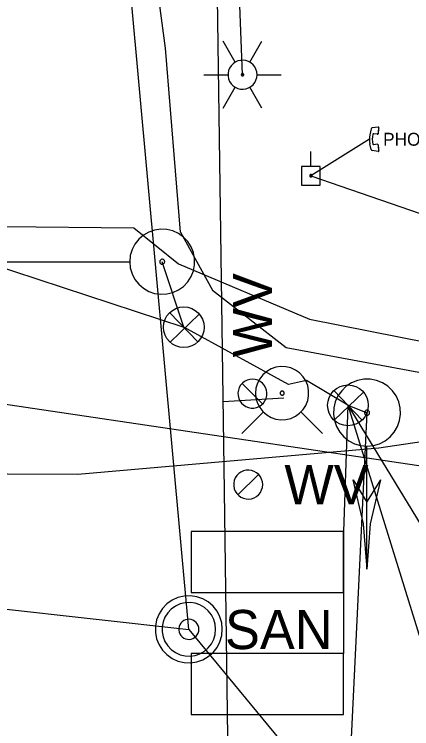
# Model space of a CAD drawing. Extents: x 596028 to 606371, y 330010 to 403088.
# Drawn here: x 605078.3 to 605117.4, y 332700.7 to 332771 of the extents above; entities that cross this region are included whole.
import ezdxf

# ---------------------------------------------------------------- set-up
doc = ezdxf.new("R2010")
doc.units = 0
for name, color, linetype in [('E_LTG', 7, 'Continuous'), ('E_LTG_CID', 7, 'Continuous'), ('E_SIG', 7, 'Continuous'), ('E_SIG_Conduit', 7, 'Continuous'), ('E_SIG_Loops', 7, 'Continuous'), ('E_UTL_E_UG', 7, 'Continuous'), ('E_UTL_SAN_MH', 7, 'Continuous'), ('E_UTL_SAN_UG', 7, 'Continuous'), ('E_UTL_T', 7, 'Continuous'), ('E_UTL_T_UG', 7, 'Continuous'), ('E_UTL_TV_UG', 7, 'Continuous'), ('E_UTL_W', 7, 'Continuous'), ('E_UTL_W_UG', 7, 'Continuous'), ('E_UTL_WHydrant', 7, 'Continuous')]:
    doc.layers.add(name, color=color, linetype=linetype)

# ---------------------------------------------------------------- blocks, each defined once
blk = doc.blocks.new('_U303')
at = {"layer": 'E_SIG'}
for p, q in [((0, 6.1), (0, -6.1)), ((-6.09, 0.4), (6.1, 0.4))]:
    blk.add_line(p, q, dxfattribs=at)
blk.add_circle((0, 0.01), 6.1, dxfattribs=at)
blk = doc.blocks.new('_U304')
at = {"layer": 'E_SIG'}
for p, q in [((0, 6.1), (0, -6.1)), ((-6.09, 0.4), (6.1, 0.4))]:
    blk.add_line(p, q, dxfattribs=at)
blk.add_circle((0, 0.01), 6.1, dxfattribs=at)

msp = doc.modelspace()

# ---------------------------------------------------------------- linework, layer by layer
at = {"layer": 'E_LTG'}
for points in [[(605100.064, 332766.283), (605098.873, 332768.345)], [(605101.492, 332766.283), (605102.683, 332768.345)], [(605102.207, 332765.045), (605102.181, 332765.315), (605102.105, 332765.576), (605101.98, 332765.818), (605101.812, 332766.031), (605101.607, 332766.209), (605101.372, 332766.345), (605101.115, 332766.434), (605100.846, 332766.472), (605100.575, 332766.459), (605100.311, 332766.395), (605100.064, 332766.283), (605099.842, 332766.125), (605099.655, 332765.928), (605099.508, 332765.7), (605099.407, 332765.448), (605099.355, 332765.181), (605099.355, 332764.909), (605099.407, 332764.642), (605099.508, 332764.39), (605099.655, 332764.162), (605099.842, 332763.965), (605100.064, 332763.807), (605100.311, 332763.695), (605100.575, 332763.631), (605100.846, 332763.618), (605101.115, 332763.656), (605101.372, 332763.745), (605101.607, 332763.881), (605101.812, 332764.059), (605101.98, 332764.272), (605102.105, 332764.514), (605102.181, 332764.775), (605102.207, 332765.045)], [(605102.207, 332765.045), (605102.181, 332765.315), (605102.105, 332765.576), (605101.98, 332765.818), (605101.812, 332766.031), (605101.607, 332766.209), (605101.372, 332766.345), (605101.115, 332766.434), (605100.846, 332766.472), (605100.575, 332766.459), (605100.311, 332766.395), (605100.064, 332766.283), (605099.842, 332766.125), (605099.655, 332765.928), (605099.508, 332765.7), (605099.407, 332765.448), (605099.355, 332765.181), (605099.355, 332764.909), (605099.407, 332764.642), (605099.508, 332764.39), (605099.655, 332764.162), (605099.842, 332763.965), (605100.064, 332763.807), (605100.311, 332763.695), (605100.575, 332763.631), (605100.846, 332763.618), (605101.115, 332763.656), (605101.372, 332763.745), (605101.607, 332763.881), (605101.812, 332764.059), (605101.98, 332764.272), (605102.105, 332764.514), (605102.181, 332764.775), (605102.207, 332765.045)], [(605102.207, 332765.045), (605102.181, 332765.315), (605102.105, 332765.576), (605101.98, 332765.818), (605101.812, 332766.031), (605101.607, 332766.209), (605101.372, 332766.345), (605101.115, 332766.434), (605100.846, 332766.472), (605100.575, 332766.459), (605100.311, 332766.395), (605100.064, 332766.283), (605099.842, 332766.125), (605099.655, 332765.928), (605099.508, 332765.7), (605099.407, 332765.448), (605099.355, 332765.181), (605099.355, 332764.909), (605099.407, 332764.642), (605099.508, 332764.39), (605099.655, 332764.162), (605099.842, 332763.965), (605100.064, 332763.807), (605100.311, 332763.695), (605100.575, 332763.631), (605100.846, 332763.618), (605101.115, 332763.656), (605101.372, 332763.745), (605101.607, 332763.881), (605101.812, 332764.059), (605101.98, 332764.272), (605102.105, 332764.514), (605102.181, 332764.775), (605102.207, 332765.045)], [(605100.897, 332765.045), (605100.895, 332765.068), (605100.889, 332765.089), (605100.878, 332765.109), (605100.864, 332765.127), (605100.847, 332765.142), (605100.827, 332765.153), (605100.806, 332765.161), (605100.784, 332765.164), (605100.761, 332765.163), (605100.739, 332765.158), (605100.718, 332765.148), (605100.7, 332765.135), (605100.684, 332765.119), (605100.672, 332765.1), (605100.664, 332765.079), (605100.659, 332765.056), (605100.659, 332765.034), (605100.664, 332765.011), (605100.672, 332764.99), (605100.684, 332764.971), (605100.7, 332764.955), (605100.718, 332764.942), (605100.739, 332764.932), (605100.761, 332764.927), (605100.784, 332764.926), (605100.806, 332764.929), (605100.827, 332764.937), (605100.847, 332764.948), (605100.864, 332764.963), (605100.878, 332764.981), (605100.889, 332765.001), (605100.895, 332765.022), (605100.897, 332765.045)], [(605096.967, 332765.045), (605099.349, 332765.045)], [(605102.207, 332765.045), (605104.589, 332765.045)], [(605098.873, 332761.745), (605100.064, 332763.807)], [(605102.683, 332761.745), (605101.492, 332763.807)]]:
    msp.add_lwpolyline(points, dxfattribs=at)
at = {"layer": 'E_LTG_CID'}
msp.add_lwpolyline([(605100.778, 332765.045), (605097.504, 332850.415), (605079.02, 332888.844)], dxfattribs=at)
at = {"layer": 'E_SIG'}
for points in [[(605089.674, 332746.644), (605089.732, 332746.038), (605089.904, 332745.454), (605090.183, 332744.912), (605090.559, 332744.434), (605091.019, 332744.035), (605091.547, 332743.731), (605092.122, 332743.531), (605092.725, 332743.445), (605093.333, 332743.474), (605093.925, 332743.617), (605094.479, 332743.87), (605094.975, 332744.223), (605095.395, 332744.664), (605095.724, 332745.176), (605095.951, 332745.742), (605096.066, 332746.34), (605096.066, 332746.948), (605095.951, 332747.546), (605095.724, 332748.112), (605095.395, 332748.624), (605094.975, 332749.065), (605094.479, 332749.418), (605093.925, 332749.671), (605093.333, 332749.814), (605092.725, 332749.843), (605092.122, 332749.757), (605091.547, 332749.558), (605091.019, 332749.253), (605090.559, 332748.854), (605090.183, 332748.376), (605089.904, 332747.834), (605089.732, 332747.25), (605089.674, 332746.644)], [(605092.632, 332746.644), (605092.637, 332746.598), (605092.65, 332746.553), (605092.671, 332746.512), (605092.7, 332746.475), (605092.735, 332746.444), (605092.776, 332746.421), (605092.82, 332746.406), (605092.866, 332746.399), (605092.912, 332746.402), (605092.957, 332746.413), (605093, 332746.432), (605093.038, 332746.459), (605093.07, 332746.493), (605093.095, 332746.532), (605093.112, 332746.575), (605093.121, 332746.621), (605093.121, 332746.667), (605093.112, 332746.713), (605093.095, 332746.756), (605093.07, 332746.795), (605093.038, 332746.829), (605093, 332746.856), (605092.957, 332746.876), (605092.912, 332746.886), (605092.866, 332746.889), (605092.82, 332746.882), (605092.776, 332746.867), (605092.735, 332746.844), (605092.7, 332746.813), (605092.671, 332746.776), (605092.65, 332746.735), (605092.637, 332746.69), (605092.632, 332746.644)], [(605062.983, 332746.643), (605089.622, 332746.643)], [(605113.034, 332728.494), (605113.658, 332728.554), (605114.26, 332728.73), (605114.818, 332729.018), (605115.311, 332729.406), (605115.722, 332729.88), (605116.036, 332730.423), (605116.241, 332731.016), (605116.33, 332731.637), (605116.3, 332732.264), (605116.152, 332732.873), (605115.892, 332733.444), (605115.528, 332733.955), (605115.074, 332734.388), (605114.546, 332734.727), (605113.964, 332734.96), (605113.348, 332735.079), (605112.72, 332735.079), (605112.104, 332734.96), (605111.522, 332734.727), (605110.994, 332734.388), (605110.54, 332733.955), (605110.176, 332733.444), (605109.915, 332732.873), (605109.767, 332732.264), (605109.738, 332731.637), (605109.827, 332731.016), (605110.032, 332730.423), (605110.346, 332729.88), (605110.757, 332729.406), (605111.25, 332729.018), (605111.807, 332728.73), (605112.409, 332728.554), (605113.034, 332728.494)], [(605113.034, 332731.542), (605113.082, 332731.546), (605113.128, 332731.56), (605113.17, 332731.582), (605113.208, 332731.611), (605113.239, 332731.648), (605113.263, 332731.689), (605113.279, 332731.734), (605113.286, 332731.782), (605113.284, 332731.83), (605113.272, 332731.877), (605113.252, 332731.92), (605113.225, 332731.959), (605113.19, 332731.992), (605113.15, 332732.018), (605113.105, 332732.036), (605113.058, 332732.045), (605113.01, 332732.045), (605112.963, 332732.036), (605112.918, 332732.018), (605112.878, 332731.992), (605112.843, 332731.959), (605112.815, 332731.92), (605112.795, 332731.877), (605112.784, 332731.83), (605112.782, 332731.782), (605112.789, 332731.734), (605112.804, 332731.689), (605112.828, 332731.648), (605112.86, 332731.611), (605112.897, 332731.582), (605112.94, 332731.56), (605112.986, 332731.546), (605113.034, 332731.542)], [(605113.033, 332716.395), (605113.033, 332728.436)], [(605113.034, 332716.394), (605112.688, 332720.847), (605111.659, 332725.194)], [(605111.661, 332725.194), (605113.033, 332722.993)], [(605113.033, 332722.993), (605114.41, 332725.194)], [(605113.034, 332716.394), (605113.38, 332720.847), (605114.409, 332725.194)]]:
    msp.add_lwpolyline(points, dxfattribs=at)
at = {"layer": 'E_SIG_Conduit'}
for p, q in [((605094.998, 332740.201), (605092.877, 332746.644)), ((605111.161, 332732.518), (605113.034, 332731.794))]:
    msp.add_line(p, q, dxfattribs=at)
for points in [[(605007.43, 332680.058), (605008.376, 332738.509), (605017.545, 332739.78), (605013.444, 332750.366), (605061.421, 332751.222), (605094.998, 332740.201)], [(605111.161, 332732.518), (605107.07, 332734.971), (605105.315, 332734.569), (605094.998, 332740.201)], [(605008.763, 332680.663), (605025.688, 332657.851), (605055.914, 332657.363), (605097.604, 332661.293), (605110.543, 332680.066), (605113.034, 332731.794)]]:
    msp.add_lwpolyline(points, dxfattribs=at)
at = {"layer": 'E_SIG_Loops'}
for p, q in [((605111.161, 332732.518), (605110.716, 332720.094)), ((605111.161, 332732.518), (605118.716, 332720.094)), ((605111.161, 332732.518), (605118.716, 332708.094)), ((605110.716, 332720.094), (605110.716, 332708.094))]:
    msp.add_line(p, q, dxfattribs=at)
for points in [[(605110.716, 332714.094), (605110.716, 332720.094), (605095.716, 332720.094), (605095.716, 332714.094), (605110.716, 332714.094)], [(605110.716, 332702.094), (605110.716, 332708.094), (605095.716, 332708.094), (605095.716, 332702.094), (605110.716, 332702.094)]]:
    msp.add_lwpolyline(points, dxfattribs=at)
at = {"layer": 'E_UTL_E_UG'}
msp.add_lwpolyline([(605006.489, 332733.094), (605075.221, 332732.971), (605164.121, 332719.76)], dxfattribs=at)
at = {"layer": 'E_UTL_SAN_MH'}
for points in [[(605098.791, 332710.481), (605098.732, 332711.105), (605098.555, 332711.707), (605098.267, 332712.265), (605097.88, 332712.758), (605097.405, 332713.169), (605096.862, 332713.483), (605096.269, 332713.688), (605095.648, 332713.777), (605095.022, 332713.747), (605094.412, 332713.599), (605093.841, 332713.339), (605093.33, 332712.975), (605092.897, 332712.521), (605092.558, 332711.993), (605092.325, 332711.411), (605092.206, 332710.795), (605092.206, 332710.167), (605092.325, 332709.551), (605092.558, 332708.969), (605092.897, 332708.441), (605093.33, 332707.987), (605093.841, 332707.623), (605094.412, 332707.362), (605095.022, 332707.214), (605095.648, 332707.185), (605096.269, 332707.274), (605096.862, 332707.479), (605097.405, 332707.793), (605097.88, 332708.204), (605098.267, 332708.697), (605098.555, 332709.254), (605098.732, 332709.856), (605098.791, 332710.481)], [(605098.131, 332710.481), (605098.084, 332710.98), (605097.942, 332711.462), (605097.712, 332711.908), (605097.402, 332712.303), (605097.023, 332712.631), (605096.588, 332712.882), (605096.114, 332713.046), (605095.617, 332713.118), (605095.116, 332713.094), (605094.628, 332712.976), (605094.171, 332712.767), (605093.762, 332712.476), (605093.416, 332712.113), (605093.145, 332711.691), (605092.958, 332711.225), (605092.863, 332710.732), (605092.863, 332710.23), (605092.958, 332709.737), (605093.145, 332709.271), (605093.416, 332708.849), (605093.762, 332708.486), (605094.171, 332708.195), (605094.628, 332707.986), (605095.116, 332707.868), (605095.617, 332707.844), (605096.114, 332707.915), (605096.588, 332708.079), (605097.023, 332708.33), (605097.402, 332708.659), (605097.712, 332709.054), (605097.942, 332709.5), (605098.084, 332709.981), (605098.131, 332710.481)], [(605096.481, 332710.481), (605096.463, 332710.668), (605096.41, 332710.849), (605096.324, 332711.016), (605096.208, 332711.164), (605096.065, 332711.287), (605095.902, 332711.381), (605095.725, 332711.443), (605095.538, 332711.47), (605095.35, 332711.461), (605095.167, 332711.416), (605094.996, 332711.338), (605094.843, 332711.229), (605094.713, 332711.093), (605094.611, 332710.934), (605094.541, 332710.76), (605094.506, 332710.575), (605094.506, 332710.387), (605094.541, 332710.202), (605094.611, 332710.027), (605094.713, 332709.869), (605094.843, 332709.733), (605094.996, 332709.623), (605095.167, 332709.545), (605095.35, 332709.501), (605095.538, 332709.492), (605095.725, 332709.519), (605095.902, 332709.58), (605096.065, 332709.674), (605096.208, 332709.798), (605096.324, 332709.946), (605096.41, 332710.113), (605096.463, 332710.293), (605096.481, 332710.481)]]:
    msp.add_lwpolyline(points, dxfattribs=at)
at = {"layer": 'E_UTL_SAN_UG'}
for p, q in [((605095.505, 332710.464), (605061.781, 333078.09)), ((604993.056, 332721.79), (605095.505, 332710.464)), ((605095.505, 332710.464), (605139.844, 332656.789))]:
    msp.add_line(p, q, dxfattribs=at)
at = {"layer": 'E_UTL_T'}
for points in [[(605113.44, 332759.708), (605113.316, 332759.134)], [(605114.128, 332759.895), (605113.556, 332759.816)], [(605114.05, 332759.185), (605113.69, 332759.234)], [(605113.269, 332758.695), (605107.508, 332755.103)], [(605113.44, 332757.682), (605113.316, 332758.256)], [(605114.05, 332758.205), (605113.69, 332758.156)], [(605107.492, 332756.024), (605107.492, 332757.479)], [(605114.128, 332757.495), (605113.556, 332757.574)], [(605108.414, 332756.024), (605106.57, 332756.024)], [(605106.57, 332756.024), (605106.57, 332754.179)], [(605108.414, 332754.179), (605108.414, 332756.024)], [(605107.627, 332755.103), (605107.625, 332755.126), (605107.619, 332755.147), (605107.608, 332755.167), (605107.594, 332755.185), (605107.577, 332755.2), (605107.558, 332755.211), (605107.536, 332755.219), (605107.514, 332755.222), (605107.491, 332755.221), (605107.469, 332755.216), (605107.448, 332755.206), (605107.43, 332755.193), (605107.414, 332755.177), (605107.402, 332755.158), (605107.394, 332755.137), (605107.389, 332755.114), (605107.389, 332755.092), (605107.394, 332755.069), (605107.402, 332755.048), (605107.414, 332755.029), (605107.43, 332755.013), (605107.448, 332755), (605107.469, 332754.99), (605107.491, 332754.985), (605107.514, 332754.984), (605107.536, 332754.987), (605107.558, 332754.995), (605107.577, 332755.006), (605107.594, 332755.021), (605107.608, 332755.039), (605107.619, 332755.059), (605107.625, 332755.08), (605107.627, 332755.103)], [(605107.508, 332755.103), (605176.941, 332731.201)], [(605106.57, 332754.179), (605108.414, 332754.179)]]:
    msp.add_lwpolyline(points, dxfattribs=at)
for centre, radius, start, end in [((605113.575, 332759.679), 0.139, 97.81529, 167.80472), ((605115.218, 332759.385), 1.1, 156.92275, 187.38366), ((605112.772, 332759.722), 1.438, 340.55958, 3.74683), ((605114.137, 332759.826), 0.0693, 352.19703, 97.81995), ((605115.347, 332758.695), 2.078, 167.80315, 192.18987), ((605115.347, 332758.695), 1.801, 164.24015, 195.74477), ((605113.68, 332759.165), 0.0693, 82.19265, 164.24015), ((605114.059, 332759.253), 0.0693, 262.19702, 352.19717), ((605113.68, 332758.225), 0.0693, 195.74477, 277.80892), ((605114.059, 332758.137), 0.0693, 7.90399, 97.80458), ((605115.259, 332758.011), 1.14, 173.14925, 202.53133), ((605112.129, 332757.58), 2.077, 359.83887, 15.84171), ((605113.575, 332757.711), 0.139, 192.196, 262.17939), ((605114.137, 332757.564), 0.0693, 262.18927, 7.81656)]:
    msp.add_arc(centre, radius, start, end, dxfattribs=at)
at = {"layer": 'E_UTL_T_UG'}
msp.add_lwpolyline([(604626.24, 332752.959), (604667.794, 332752.275), (604716.523, 332751.286), (604772.473, 332750.78), (604802.275, 332745.127), (604821.107, 332741.835), (604839.236, 332737.015), (604851.386, 332734.26), (604870.699, 332730.275), (604882.931, 332728.13), (604900.247, 332727.489), (604950.981, 332727.08), (604995.392, 332726.287), (605022.191, 332726.026), (605084.559, 332725.744), (605114.198, 332728.338), (605148.015, 332733.348)], dxfattribs=at)
at = {"layer": 'E_UTL_TV_UG'}
for points in [[(605094.663, 332749.565), (605093.186, 332767.662), (605089.64, 332794.29), (605088.03, 332813.98), (605084.1, 332862.98), (605082.36, 332885.78), (605078.4, 332931.64), (605073.44, 332982.369), (605071.45, 333013.369), (605067.62, 333058.929), (605065.49, 333085.159), (605061.42, 333132.769), (605058.07, 333175.199), (605056.52, 333223.419), (605057.28, 333240.579), (605057.66, 333247.689), (605057.53, 333257.639), (605054.7, 333270.549), (605051.63, 333282.989), (605048.15, 333292.969), (605046.32, 333306.439), (605046.78, 333343.599), (605047.66, 333380.139), (605052.04, 333566.048)], [(604885.989, 332737.633), (604916.228, 332736.122), (604975.491, 332735.631), (604992.966, 332736.893), (605003.39, 332739.416), (605012.687, 332741.023), (605017.027, 332745.713), (605042.522, 332749.334), (605064.377, 332750.232), (605090.092, 332749.989), (605094.482, 332746.45), (605107.382, 332741.003), (605124.946, 332737.504)], [(605094.663, 332749.565), (605097.808, 332743.855), (605105.065, 332738.206), (605123.764, 332734.728), (605152.114, 332736.192), (605171.904, 332736.596), (605176.941, 332731.201)]]:
    msp.add_lwpolyline(points, dxfattribs=at)
at = {"layer": 'E_UTL_W'}
for points in [[(605101.753, 332735.098), (605101.483, 332735.072), (605101.223, 332734.995), (605100.982, 332734.871), (605100.769, 332734.704), (605100.591, 332734.499), (605100.456, 332734.264), (605100.367, 332734.008), (605100.328, 332733.739), (605100.341, 332733.469), (605100.405, 332733.205), (605100.518, 332732.959), (605100.675, 332732.738), (605100.871, 332732.551), (605101.099, 332732.404), (605101.351, 332732.303), (605101.617, 332732.252), (605101.888, 332732.252), (605102.154, 332732.303), (605102.406, 332732.404), (605102.634, 332732.551), (605102.83, 332732.738), (605102.987, 332732.959), (605103.1, 332733.205), (605103.164, 332733.469), (605103.177, 332733.739), (605103.138, 332734.008), (605103.05, 332734.264), (605102.914, 332734.499), (605102.737, 332734.704), (605102.523, 332734.871), (605102.283, 332734.995), (605102.022, 332735.072), (605101.753, 332735.098)], [(605102.761, 332732.663), (605100.745, 332734.68)], [(605102.763, 332724.717), (605102.738, 332724.986), (605102.661, 332725.247), (605102.537, 332725.487), (605102.37, 332725.701), (605102.165, 332725.878), (605101.93, 332726.014), (605101.674, 332726.102), (605101.405, 332726.141), (605101.135, 332726.128), (605100.871, 332726.064), (605100.625, 332725.951), (605100.404, 332725.794), (605100.217, 332725.598), (605100.07, 332725.37), (605099.969, 332725.118), (605099.918, 332724.852), (605099.918, 332724.581), (605099.969, 332724.315), (605100.07, 332724.063), (605100.217, 332723.835), (605100.404, 332723.639), (605100.625, 332723.482), (605100.871, 332723.369), (605101.135, 332723.305), (605101.405, 332723.292), (605101.674, 332723.331), (605101.93, 332723.42), (605102.165, 332723.555), (605102.37, 332723.733), (605102.537, 332723.946), (605102.661, 332724.187), (605102.738, 332724.447), (605102.763, 332724.717)], [(605100.329, 332723.708), (605102.346, 332725.725)]]:
    msp.add_lwpolyline(points, dxfattribs=at)
at = {"layer": 'E_UTL_W_UG'}
msp.add_line((605098.991, 332724.065), (605097.885, 332804.289), dxfattribs=at)
for points in [[(605098.869, 332732.906), (605104.845, 332733.268)], [(605099.784, 332666.037), (605098.991, 332724.065)]]:
    msp.add_lwpolyline(points, dxfattribs=at)
at = {"layer": 'E_UTL_WHydrant'}
for points in [[(605102.056, 332733.716), (605102.104, 332733.22), (605102.244, 332732.741), (605102.473, 332732.298), (605102.781, 332731.906), (605103.158, 332731.58), (605103.589, 332731.33), (605104.061, 332731.167), (605104.554, 332731.096), (605105.052, 332731.12), (605105.537, 332731.237), (605105.99, 332731.445), (605106.397, 332731.734), (605106.741, 332732.095), (605107.01, 332732.514), (605107.196, 332732.977), (605107.29, 332733.467), (605107.29, 332733.965), (605107.196, 332734.455), (605107.01, 332734.918), (605106.741, 332735.337), (605106.397, 332735.698), (605105.99, 332735.987), (605105.537, 332736.195), (605105.052, 332736.312), (605104.554, 332736.336), (605104.061, 332736.265), (605103.589, 332736.102), (605103.158, 332735.852), (605102.781, 332735.526), (605102.473, 332735.134), (605102.244, 332734.691), (605102.104, 332734.212), (605102.056, 332733.716)], [(605104.478, 332733.716), (605104.482, 332733.678), (605104.493, 332733.641), (605104.51, 332733.608), (605104.534, 332733.578), (605104.563, 332733.553), (605104.596, 332733.534), (605104.632, 332733.521), (605104.669, 332733.516), (605104.708, 332733.517), (605104.745, 332733.526), (605104.779, 332733.542), (605104.81, 332733.564), (605104.837, 332733.592), (605104.857, 332733.624), (605104.871, 332733.659), (605104.879, 332733.697), (605104.879, 332733.735), (605104.871, 332733.773), (605104.857, 332733.808), (605104.837, 332733.84), (605104.81, 332733.868), (605104.779, 332733.89), (605104.745, 332733.906), (605104.708, 332733.915), (605104.669, 332733.916), (605104.632, 332733.911), (605104.596, 332733.898), (605104.563, 332733.879), (605104.534, 332733.854), (605104.51, 332733.824), (605104.493, 332733.791), (605104.482, 332733.754), (605104.478, 332733.716)], [(605102.843, 332731.881), (605100.701, 332729.739)], [(605106.513, 332731.881), (605108.656, 332729.739)]]:
    msp.add_lwpolyline(points, dxfattribs=at)

# ---------------------------------------------------------------- block references
at = {"layer": 'E_SIG', "xscale": 0.32808333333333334}
for name, p, yscale, rotation in [('_U304', (605094.995, 332740.203), 0.3280833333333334, -135.9656687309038), ('_U303', (605111.158, 332732.52), 0.32808333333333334, -136.27764087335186)]:
    msp.add_blockref(name, p, dxfattribs=dict(at, yscale=yscale, rotation=rotation))

# ---------------------------------------------------------------- texts
at = {"layer": 'E_UTL_SAN_MH'}
msp.add_text('SAN', height=3.8491, dxfattribs=at).set_placement((605099.055, 332708.535))
at = {"layer": 'E_UTL_T'}
msp.add_text('PHONE', height=1.2671, dxfattribs=at).set_placement((605114.62, 332758.061))
at = {"layer": 'E_UTL_W'}
msp.add_text('WV', height=3.85, rotation=90, dxfattribs=at).set_placement((605103.678, 332737.236))
msp.add_text('WV', height=3.85, dxfattribs=at).set_placement((605104.902, 332722.791))

doc.saveas('drawing.dxf')
